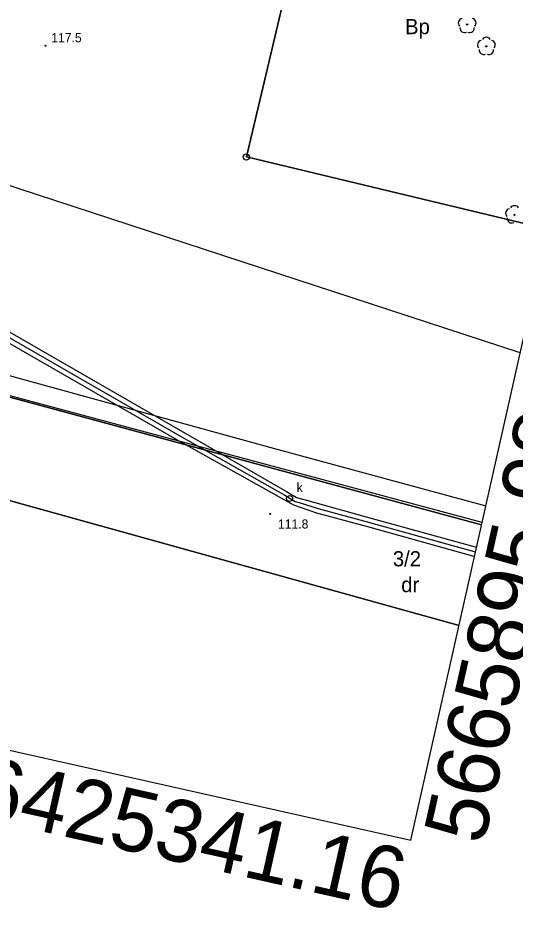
# Model space of a CAD drawing. Extents: x 6424617 to 6425697, y 5665845 to 5667190.
# Drawn here: x 6425308.7 to 6425349.8, y 5665890.3 to 5665963.8 of the extents above; entities that cross this region are included whole.
import ezdxf

# ---------------------------------------------------------------- set-up
doc = ezdxf.new("R2010")
doc.units = 0
for name, color, linetype in [('Warstwa 1', 7, 'Continuous'), ('Warstwa 10', 7, 'Continuous'), ('Warstwa 11', 7, 'Continuous'), ('Warstwa 12', 7, 'Continuous'), ('Warstwa 13', 7, 'Continuous'), ('Warstwa 15', 7, 'Continuous'), ('Warstwa 2', 7, 'Continuous'), ('Warstwa 21', 7, 'Continuous'), ('Warstwa 4', 7, 'Continuous'), ('Warstwa 5', 7, 'Continuous'), ('Warstwa 6', 7, 'Continuous'), ('Warstwa 61', 7, 'Continuous'), ('Warstwa 63', 7, 'Continuous')]:
    doc.layers.add(name, color=color, linetype=linetype)

msp = doc.modelspace()

# ---------------------------------------------------------------- linework, layer by layer
at = {"layer": 'Warstwa 1'}
for p, q in [((6425327.589, 5665952.305), (6425338.159, 5665996.923)), ((6425327.589, 5665952.305), (6425338.159, 5665996.923)), ((6425327.589, 5665952.305), (6425352.458, 5665946.354)), ((6425327.589, 5665952.305), (6425352.458, 5665946.354)), ((6425299.228, 5665934.885), (6425346.993, 5665921.978)), ((6425299.228, 5665934.885), (6425346.993, 5665921.978)), ((6425298.509, 5665926.633), (6425345.135, 5665913.693)), ((6425298.509, 5665926.633), (6425345.135, 5665913.693))]:
    msp.add_line(p, q, dxfattribs=at)
at = {"layer": 'Warstwa 10'}
msp.add_circle((6425327.589, 5665952.305), 0.25, dxfattribs=at)
at = {"layer": 'Warstwa 11'}
for centre in [(6425345.803, 5665963.235), (6425347.385, 5665961.428), (6425349.707, 5665947.543)]:
    msp.add_circle(centre, 0.05, dxfattribs=at)
for centre, start, end in [((6425345.446, 5665963.351), 102.14713, 221.85287), ((6425346.16, 5665963.351), 318.14713, 77.85287), ((6425345.583, 5665962.932), 174.14713, 293.85287), ((6425346.023, 5665962.932), 246.14713, 5.85287), ((6425347.028, 5665961.544), 102.14713, 221.85287), ((6425347.385, 5665961.803), 30.14713, 149.85287), ((6425347.742, 5665961.544), 318.14713, 77.85287), ((6425347.165, 5665961.125), 174.14713, 293.85287), ((6425347.605, 5665961.125), 246.14713, 5.85287), ((6425349.35, 5665947.659), 102.14713, 221.85287), ((6425349.707, 5665947.918), 30.14713, 149.85287), ((6425349.487, 5665947.24), 174.14713, 293.85287)]:
    msp.add_arc(centre, 0.375, start, end, dxfattribs=at)
at = {"layer": 'Warstwa 12'}
for points in [[(6425300.984, 5665941.927), (6425330.899, 5665924.74), (6425331.721, 5665924.25), (6425332.553, 5665924.004), (6425337.482, 5665922.656), (6425346.473, 5665920.157), (6425346.578, 5665920.128)], [(6425346.408, 5665919.368), (6425346.263, 5665919.408), (6425337.599, 5665921.827), (6425333.414, 5665922.947), (6425331.512, 5665923.592), (6425330.572, 5665924.127), (6425321.902, 5665928.973), (6425300.972, 5665940.998)], [(6425300.915, 5665936.254), (6425329.902, 5665928.281), (6425347.347, 5665923.557)]]:
    msp.add_lwpolyline(points, dxfattribs=at)
at = {"layer": 'Warstwa 13'}
for centre in [(6425311.03, 5665961.473), (6425329.553, 5665922.886)]:
    msp.add_circle(centre, 0.045, dxfattribs=at)
at = {"layer": 'Warstwa 2'}
for points in [[(6425352.458, 5665946.354), (6425327.589, 5665952.305), (6425338.159, 5665996.923), (6425342.193, 5666013.953)], [(6425347.04, 5665922.188), (6425300.894, 5665934.532)]]:
    msp.add_lwpolyline(points, dxfattribs=at)
at = {"layer": 'Warstwa 21'}
msp.add_lwpolyline([(6425350.175, 5665936.169), (6425301.104, 5665952.208)], dxfattribs=at)
at = {"layer": 'Warstwa 4'}
msp.add_circle((6425331.157, 5665924.154), 0.25, dxfattribs=at)
at = {"layer": 'Warstwa 6'}
for points in [[(6425352.458, 5665946.354), (6425327.589, 5665952.305), (6425338.159, 5665996.923), (6425307.796, 5666002.57), (6425299.228, 5665934.885), (6425346.993, 5665921.978)], [(6425355.765, 5665961.104), (6425338.159, 5665996.923), (6425327.589, 5665952.305), (6425352.458, 5665946.354)], [(6425345.135, 5665913.693), (6425298.509, 5665926.633), (6425276.622, 5665932.707), (6425258.752, 5665937.662), (6425244.899, 5665943.26), (6425247.916, 5665916.885)], [(6425346.993, 5665921.978), (6425299.228, 5665934.885), (6425298.509, 5665926.633), (6425345.135, 5665913.693)]]:
    msp.add_lwpolyline(points, dxfattribs=at)
at = {"layer": 'Warstwa 61'}
msp.add_lwpolyline([(6425300.978, 5665941.463), (6425301.174, 5665941.35), (6425322.104, 5665929.325), (6425330.75, 5665924.425), (6425331.206, 5665924.166), (6425331.617, 5665923.921), (6425332.033, 5665923.798), (6425333.519, 5665923.329), (6425337.541, 5665922.242), (6425346.368, 5665919.783), (6425346.493, 5665919.748)], dxfattribs=at)
at = {"layer": 'Warstwa 63'}
msp.add_lwpolyline([(6425341.164, 5665895.978), (6425588.9, 5667000.928), (6424898.307, 5667155.763), (6424650.57, 5666050.814)], close=True, dxfattribs=at)

# ---------------------------------------------------------------- texts
at = {"layer": 'Warstwa 13'}
for s, p in [('117.5', (6425311.499, 5665961.767)), ('111.8', (6425330.196, 5665921.68))]:
    msp.add_text(s, height=0.75, dxfattribs=at).set_placement(p)
at = {"layer": 'Warstwa 15'}
msp.add_text('3/2', height=1.25, dxfattribs=at).set_placement((6425339.674, 5665918.564))
at = {"layer": 'Warstwa 2'}
for s, p in [('Bp', (6425340.682, 5665962.429)), ('dr', (6425340.362, 5665916.43))]:
    msp.add_text(s, height=1.25, dxfattribs=at).set_placement(p)
at = {"layer": 'Warstwa 5'}
msp.add_text('k', height=0.75, dxfattribs=at).set_placement((6425331.738, 5665924.697))
at = {"layer": 'Warstwa 63'}
for s, rotation, p in [('5665895.98', 77.36291, (6425347.15, 5665895.506)), ('6425341.16', 347.36291, (6425304.937, 5665898.008))]:
    msp.add_text(s, height=5.0957, rotation=rotation, dxfattribs=at).set_placement(p)

doc.saveas('drawing.dxf')
